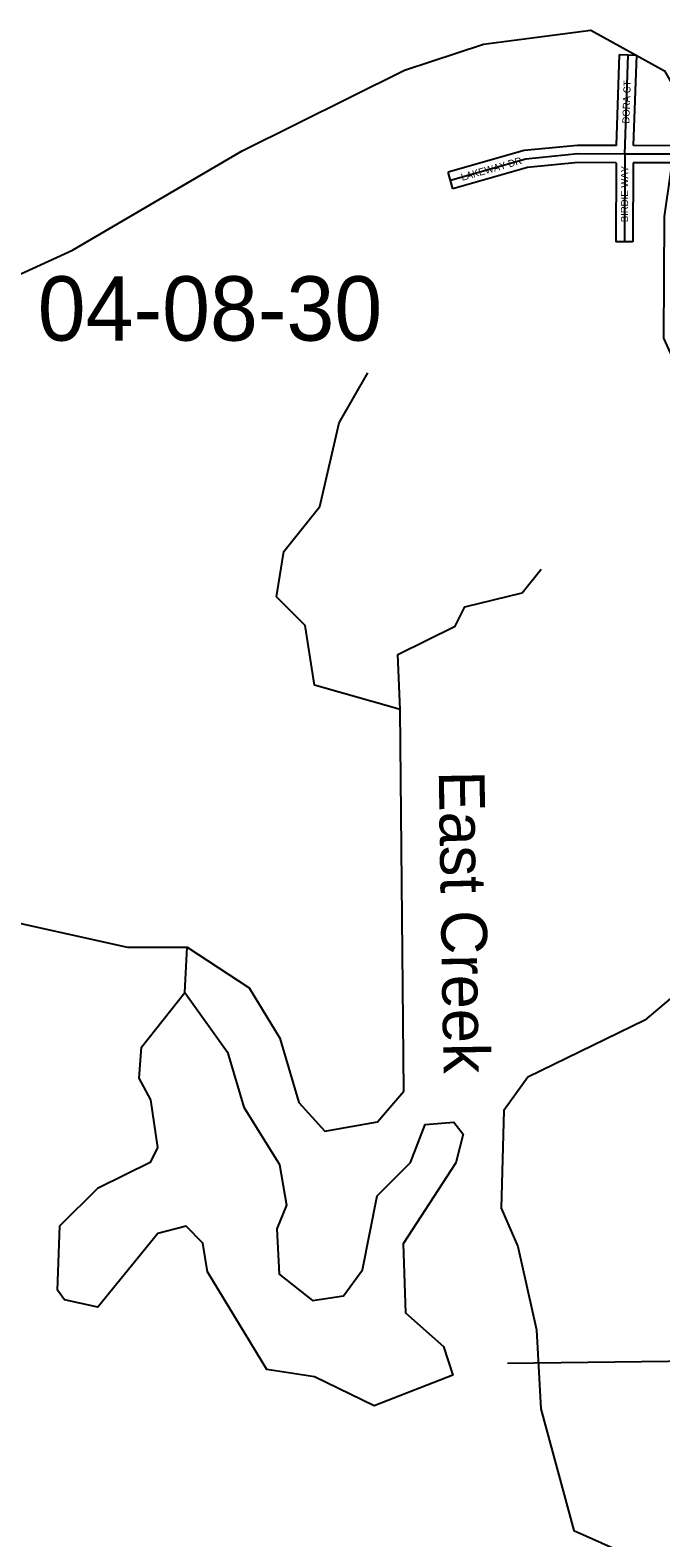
# Model space of a CAD drawing. Extents: x 418523 to 616617, y 1878279 to 2196743.
# Drawn here: x 564227 to 566432, y 1997576 to 2002845 of the extents above; entities that cross this region are included whole.
import ezdxf

# ---------------------------------------------------------------- set-up
doc = ezdxf.new("R2010")
doc.units = 0
for name, color, linetype in [('Level 1', 7, 'Continuous'), ('Level 2', 7, 'Continuous'), ('Level 31', 7, 'Continuous'), ('Level 32', 7, 'Continuous'), ('Level 34', 7, 'Continuous'), ('Level 41', 7, 'Continuous'), ('Level 5', 7, 'Continuous'), ('Level 7', 7, 'Continuous')]:
    doc.layers.add(name, color=color, linetype=linetype)

msp = doc.modelspace()

# ---------------------------------------------------------------- linework, layer by layer
at = {"layer": 'Level 1'}
msp.add_line((568394.747, 1998215.331), (565895.431, 1998185.226), dxfattribs=at)
at = {"layer": 'Level 31'}
for p, q in [((566305.282, 2002411.983), (566317.543, 2002758.518)), ((566305.282, 2002411.983), (566304.215, 2002105.786)), ((566813.837, 2002410.376), (566305.282, 2002411.983))]:
    msp.add_line(p, q, dxfattribs=at)
msp.add_lwpolyline([(566305.282, 2002411.983), (566141.364, 2002412.385), (565959.964, 2002394.648), (565696.623, 2002320.02)], dxfattribs=at)
at = {"layer": 'Level 32'}
for p, q in [((566276.327, 2002442.054), (566287.561, 2002759.579)), ((566287.561, 2002759.579), (566347.525, 2002757.457)), ((566336.36, 2002441.885), (566347.525, 2002757.457)), ((566783.881, 2002440.471), (566336.36, 2002441.885)), ((565704.802, 2002291.156), (565688.443, 2002348.883)), ((566275.178, 2002382.054), (566274.216, 2002105.89)), ((566335.178, 2002381.886), (566334.216, 2002105.681)), ((566813.743, 2002380.376), (566335.178, 2002381.886)), ((566334.216, 2002105.681), (566274.216, 2002105.89))]:
    msp.add_line(p, q, dxfattribs=at)
for points in [[(566276.327, 2002442.053), (566139.938, 2002442.389), (565954.37, 2002424.245), (565688.443, 2002348.883)], [(566275.178, 2002382.055), (566142.79, 2002382.381), (565965.558, 2002365.051), (565704.802, 2002291.156)]]:
    msp.add_lwpolyline(points, dxfattribs=at)
at = {"layer": 'Level 5'}
msp.add_line((564766.914, 1999481.838), (564775.742, 1999640.232), dxfattribs=at)
for points in [[(565520.384, 2000471.451), (565220.536, 2000555.788), (565187.881, 2000764.303), (565088.137, 2000864.664), (565113.665, 2001022.958), (565239.235, 2001180.953), (565306.872, 2001472.501), (565407.461, 2001647.266)], [(565520.384, 2000471.451), (565512.671, 2000663.215), (565713.034, 2000762.599), (565746.614, 2000829.191), (565946.848, 2000878.555), (566013.798, 2000961.687)], [(564775.742, 1999640.232), (564992.029, 1999497.791), (565099.845, 1999322.369), (565165.82, 1999097.095), (565257.194, 1998996.763), (565440.699, 1999029.516), (565532.749, 1999137.6), (565520.384, 2000471.451)], [(563799.603, 1999393.274), (563775.507, 1999676.811), (563892.479, 1999759.783), (564067.513, 1999750.896), (564567.337, 1999640.889), (564775.742, 1999640.232)]]:
    msp.add_lwpolyline(points, dxfattribs=at)
msp.add_lwpolyline([(564766.914, 1999481.838), (564916.282, 1999272.976), (564974.016, 1999081.041), (565098.413, 1998880.579), (565122.966, 1998738.766), (565089.357, 1998655.493), (565097.169, 1998497.1), (565213.584, 1998405.009), (565322.026, 1998421.321), (565389.006, 1998512.834), (565439.843, 1998771.091), (565556.944, 1998887.405), (565607.393, 1999020.628), (565707.454, 1999028.64), (565740.676, 1998986.859), (565715.338, 1998886.886), (565531.018, 1998604.068), (565538.573, 1998362.282), (565671.568, 1998245.151), (565704.58, 1998144.98), (565429.156, 1998037.523), (565221.079, 1998138.213), (565054.414, 1998163.781), (564847.114, 1998506.226), (564830.771, 1998606.329), (564772.609, 1998664.88), (564672.477, 1998640.198), (564463.247, 1998382.419), (564346.604, 1998407.828), (564321.692, 1998441.239), (564330.779, 1998666.284), (564464.589, 1998799.239), (564648.282, 1998890.353), (564673.452, 1998940.305), (564648.969, 1999107.098), (564607.546, 1999182.259), (564616.244, 1999290.592), (564766.914, 1999481.838)], close=True, dxfattribs=at)
at = {"layer": 'Level 7'}
for points in [[(564066.224, 2001935.016), (564375.129, 2002075.752), (564968.157, 2002423.948), (565535.935, 2002705.551), (565811.33, 2002796.377), (566186.628, 2002845.183), (566444.597, 2002702.613), (566477.749, 2002644.161), (566485.561, 2002485.738), (566442.936, 2002194.101), (566441.564, 2001768.941), (566482.956, 2001677.11), (566765.706, 2001459.448), (566865.251, 2001309.066), (566853.321, 2000200.371), (566760.216, 1999767.17), (566659.727, 1999625.786), (566375.504, 1999384.946), (565966.408, 1999186.206)], [(565966.408, 1999186.206), (565882.648, 1999069.763), (565873.204, 1998728.005), (565931.138, 1998594.422), (565996.884, 1998302.426), (566012.669, 1998027.291), (566128.01, 1997601.752), (566427.689, 1997467.413), (566469.013, 1997358.911), (566442.51, 1996900.481), (566692.467, 1996857.982), (567085.479, 1997223.536), (567344.304, 1997347.732), (567744.612, 1997396.448), (567902.807, 1997337.599), (568010.821, 1997228.867), (568276.534, 1996902.903), (568351.138, 1996769.251), (568448.992, 1996093.687), (568565.377, 1995993.286)]]:
    msp.add_lwpolyline(points, dxfattribs=at)

# ---------------------------------------------------------------- texts
at = {"layer": 'Level 2'}
msp.add_text('04-08-30', height=225, dxfattribs=at).set_placement((564253.089, 2001760.032))
at = {"layer": 'Level 34'}
for s, height, rotation, p in [('DORA CT', 25, 87.972536, (566321.547, 2002518.237)), ('LAKEWAY DR', 25, 15.821481, (565737.156, 2002318.516)), ('BIRDIE WAY', 24.9992, 89.799531, (566316.95, 2002173.806))]:
    msp.add_text(s, height=height, rotation=rotation, dxfattribs=at).set_placement(p)
at = {"layer": 'Level 41'}
msp.add_text('East Creek', height=159.9992, rotation=270.919889, dxfattribs=at).set_placement((565655.129, 2000255.981))

doc.saveas('drawing.dxf')
